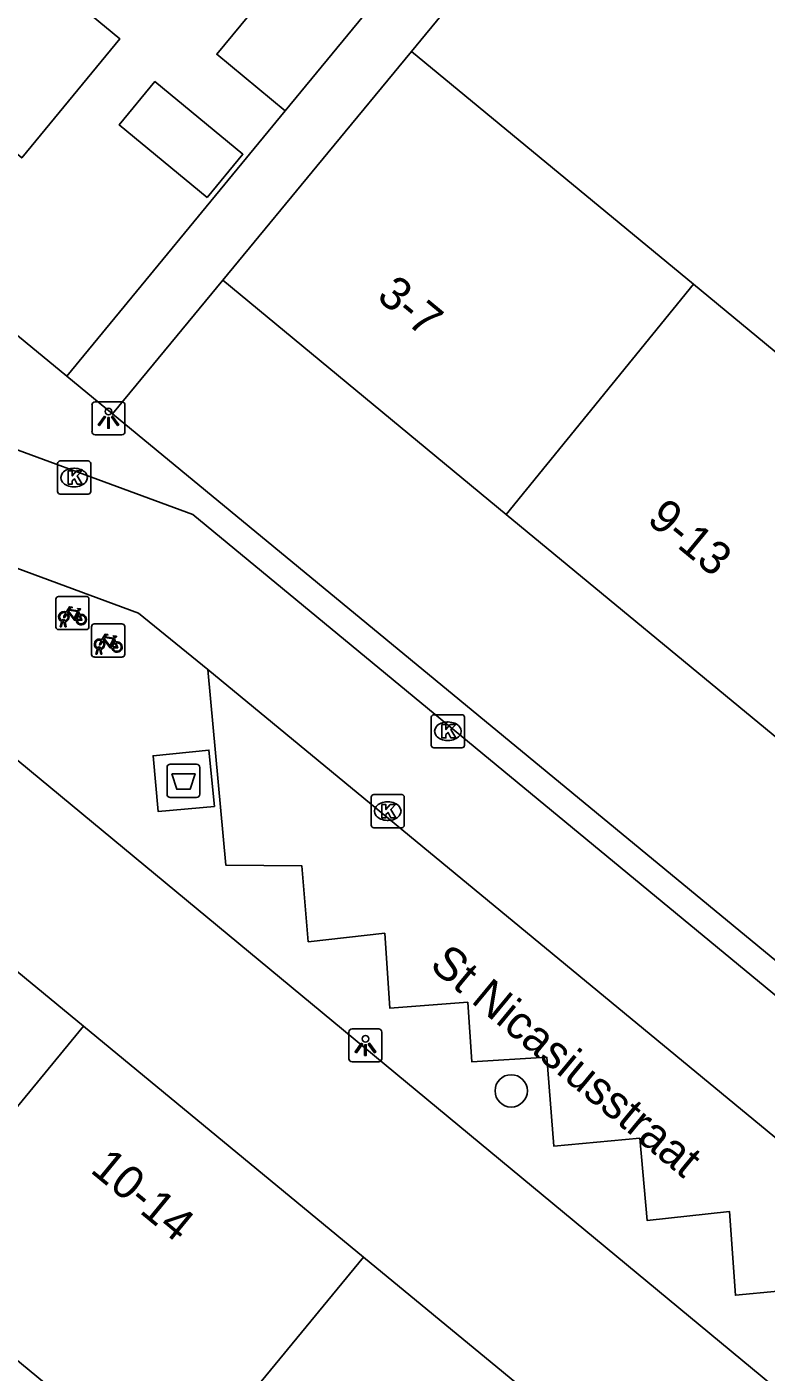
# Model space of a CAD drawing. Extents: x 162074 to 163034, y 381824 to 382557.
# Drawn here: x 162377.8 to 162400.16, y 382101.18 to 382141.86 of the extents above; entities that cross this region are included whole.
import ezdxf

# ---------------------------------------------------------------- set-up
doc = ezdxf.new("R2010")
doc.units = 0
for name, color, linetype in [('IMGEO_Afval_apart_plaats', 7, 'Continuous'), ('IMGEO_Boom', 7, 'Continuous'), ('IMGEO_Fietsenrek', 7, 'Continuous'), ('IMGEO_Kolk', 7, 'Continuous'), ('IMGEO_Lichtpunt', 7, 'Continuous'), ('IMGEO_Openbare_ruimte_label', 7, 'Continuous'), ('IMGEO_Pand', 7, 'Continuous'), ('IMGEO_Pand_nummerreeks', 7, 'Continuous'), ('IMGEO_Rijbaan_lokaal_open', 7, 'Continuous'), ('IMGEO_Voetpad_gesloten', 7, 'Continuous'), ('IMGEO_Voetpad_open', 7, 'Continuous')]:
    doc.layers.add(name, color=color, linetype=linetype)

msp = doc.modelspace()

# ---------------------------------------------------------------- linework, layer by layer
at = {"layer": 'IMGEO_Afval_apart_plaats'}
for p, q in [((162382.14, 382119.559), (162382.93, 382119.559)), ((162382.93, 382119.559), (162382.14, 382119.559)), ((162382.04, 382118.659), (162382.04, 382119.459)), ((162382.04, 382119.459), (162382.04, 382118.659)), ((162383.03, 382119.459), (162383.03, 382118.659)), ((162383.03, 382118.659), (162383.03, 382119.459)), ((162382.93, 382118.559), (162382.14, 382118.559)), ((162382.14, 382118.559), (162382.93, 382118.559))]:
    msp.add_line(p, q, dxfattribs=at)
msp.add_lwpolyline([(162382.183, 382119.273), (162382.887, 382119.273), (162382.738, 382118.803), (162382.332, 382118.803), (162382.183, 382119.273)], dxfattribs=at)
for centre, start, end in [((162382.14, 382119.459), 90, 180), ((162382.14, 382119.459), 90, 180), ((162382.93, 382119.459), 0, 90), ((162382.93, 382119.459), 360, 90), ((162382.14, 382118.659), 180, 270), ((162382.14, 382118.659), 180, 270), ((162382.93, 382118.659), 270, 0), ((162382.93, 382118.659), 270, 0)]:
    msp.add_arc(centre, 0.1, start, end, dxfattribs=at)
at = {"layer": 'IMGEO_Boom'}
msp.add_circle((162392.451, 382109.684), 0.489, dxfattribs=at)
at = {"layer": 'IMGEO_Fietsenrek'}
for p, q in [((162378.678, 382123.707), (162378.678, 382124.548)), ((162378.678, 382124.548), (162378.678, 382123.707)), ((162378.753, 382124.632), (162379.594, 382124.632)), ((162379.594, 382124.632), (162378.753, 382124.632)), ((162379.678, 382124.557), (162379.678, 382123.716)), ((162379.678, 382123.716), (162379.678, 382124.557)), ((162379.365, 382124.181), (162379.401, 382124.086)), ((162379.603, 382123.632), (162378.762, 382123.632)), ((162378.762, 382123.632), (162379.603, 382123.632)), ((162378.805, 382123.716), (162378.844, 382123.876)), ((162378.839, 382123.716), (162378.805, 382123.716)), ((162378.874, 382123.864), (162378.839, 382123.716)), ((162378.916, 382123.888), (162378.915, 382123.892)), ((162378.957, 382123.716), (162378.923, 382123.858)), ((162378.947, 382123.899), (162378.948, 382123.892)), ((162378.955, 382123.862), (162378.99, 382123.716)), ((162378.99, 382123.716), (162378.957, 382123.716)), ((162379.76, 382122.878), (162379.76, 382123.719)), ((162379.76, 382123.719), (162379.76, 382122.878)), ((162379.835, 382123.803), (162380.676, 382123.803)), ((162380.676, 382123.803), (162379.835, 382123.803)), ((162380.76, 382123.728), (162380.76, 382122.887)), ((162380.76, 382122.887), (162380.76, 382123.728)), ((162380.447, 382123.352), (162380.483, 382123.257)), ((162379.887, 382122.887), (162379.926, 382123.047)), ((162379.921, 382122.887), (162379.887, 382122.887)), ((162379.956, 382123.035), (162379.921, 382122.887)), ((162379.998, 382123.059), (162379.997, 382123.063)), ((162380.039, 382122.887), (162380.005, 382123.029)), ((162380.029, 382123.07), (162380.03, 382123.063)), ((162380.037, 382123.033), (162380.072, 382122.887)), ((162380.072, 382122.887), (162380.039, 382122.887)), ((162380.685, 382122.803), (162379.844, 382122.803)), ((162379.844, 382122.803), (162380.685, 382122.803))]:
    msp.add_line(p, q, dxfattribs=at)
for points in [[(162379.012, 382124.106), (162378.96, 382124.016), (162378.92, 382123.991), (162378.921, 382124.038), (162378.976, 382124.132)], [(162378.991, 382124.158), (162379.086, 382124.322), (162379.172, 382124.308), (162379.174, 382124.299), (162379.118, 382124.288), (162379.091, 382124.243), (162379.347, 382124.202)], [(162379.287, 382123.914), (162379.237, 382123.914), (162379.046, 382124.165), (162379.027, 382124.133)], [(162379.334, 382124.177), (162379.077, 382124.218), (162379.06, 382124.189), (162379.227, 382123.969), (162379.334, 382124.177)], [(162379.382, 382124.079), (162379.352, 382124.156), (162379.243, 382123.938), (162379.286, 382123.938)], [(162379.316, 382123.938), (162379.436, 382123.937), (162379.392, 382124.051)], [(162379.412, 382124.058), (162379.467, 382123.913), (162379.317, 382123.913)], [(162379.347, 382124.202), (162379.372, 382124.251), (162379.366, 382124.255), (162379.343, 382124.259), (162379.331, 382124.266), (162379.33, 382124.269), (162379.332, 382124.274), (162379.427, 382124.259), (162379.429, 382124.249), (162379.419, 382124.236), (162379.407, 382124.23), (162379.393, 382124.236), (162379.365, 382124.181)], [(162380.094, 382123.277), (162380.042, 382123.187), (162380.002, 382123.162), (162380.003, 382123.209), (162380.058, 382123.303)], [(162380.073, 382123.329), (162380.168, 382123.493), (162380.254, 382123.479), (162380.256, 382123.47), (162380.2, 382123.459), (162380.173, 382123.414), (162380.429, 382123.373)], [(162380.369, 382123.085), (162380.319, 382123.085), (162380.128, 382123.336), (162380.109, 382123.304)], [(162380.416, 382123.348), (162380.159, 382123.389), (162380.142, 382123.36), (162380.309, 382123.14), (162380.416, 382123.348)], [(162380.464, 382123.25), (162380.434, 382123.327), (162380.325, 382123.109), (162380.368, 382123.109)], [(162380.398, 382123.109), (162380.518, 382123.108), (162380.474, 382123.222)], [(162380.494, 382123.229), (162380.549, 382123.084), (162380.399, 382123.084)], [(162380.429, 382123.373), (162380.454, 382123.422), (162380.448, 382123.426), (162380.425, 382123.43), (162380.413, 382123.437), (162380.412, 382123.44), (162380.414, 382123.445), (162380.509, 382123.43), (162380.511, 382123.42), (162380.501, 382123.407), (162380.489, 382123.401), (162380.475, 382123.407), (162380.447, 382123.352)]]:
    msp.add_lwpolyline(points, dxfattribs=at)
for centre, radius, start, end in [((162378.756, 382124.554), 0.0779, 92.4484, 184.2845), ((162378.756, 382124.554), 0.0779, 92.4484, 184.2845), ((162379.6, 382124.554), 0.0779, 2.4484, 94.2845), ((162379.6, 382124.554), 0.0779, 2.4484, 94.2845), ((162378.918, 382124.017), 0.159, 62.6766, 242.1369), ((162378.918, 382124.017), 0.129, 63.3192, 238.903), ((162378.918, 382124.017), 0.129, 283.6043, 43.4302), ((162378.918, 382124.017), 0.159, 283.5766, 46.6042), ((162379.445, 382123.933), 0.159, 113.3408, 178.3217), ((162379.445, 382123.933), 0.159, 187.0065, 105.7708), ((162379.445, 382123.933), 0.129, 113.923, 177.9556), ((162379.445, 382123.933), 0.129, 188.6715, 104.5883), ((162378.756, 382123.71), 0.0779, 182.4484, 274.2845), ((162378.756, 382123.71), 0.0779, 182.4484, 274.2845), ((162378.898, 382123.888), 0.0499, 12.8025, 158.6934), ((162378.918, 382124.017), 0.159, 253.9967, 271.7867), ((162378.898, 382123.888), 0.0174, 12.8025, 163.4502), ((162378.918, 382124.017), 0.129, 253.415, 269.0204), ((162379.6, 382123.71), 0.0779, 272.4484, 4.2845), ((162379.6, 382123.71), 0.0779, 272.4484, 4.2845), ((162379.838, 382123.725), 0.0779, 92.4484, 184.2845), ((162379.838, 382123.725), 0.0779, 92.4484, 184.2845), ((162380.682, 382123.725), 0.0779, 2.4484, 94.2845), ((162380.682, 382123.725), 0.0779, 2.4484, 94.2845), ((162380, 382123.188), 0.159, 62.6766, 242.1369), ((162380, 382123.188), 0.129, 63.3192, 238.903), ((162380, 382123.188), 0.129, 283.6043, 43.4302), ((162380, 382123.188), 0.159, 283.5766, 46.6042), ((162380.527, 382123.104), 0.159, 113.3408, 178.3217), ((162380.527, 382123.104), 0.159, 187.0065, 105.7708), ((162380.527, 382123.104), 0.129, 113.923, 177.9556), ((162380.527, 382123.104), 0.129, 188.6715, 104.5883), ((162379.838, 382122.881), 0.0779, 182.4484, 274.2845), ((162379.838, 382122.881), 0.0779, 182.4484, 274.2845), ((162379.98, 382123.059), 0.0499, 12.8025, 158.6934), ((162380, 382123.188), 0.159, 253.9967, 271.7867), ((162379.98, 382123.059), 0.0174, 12.8025, 163.4502), ((162380, 382123.188), 0.129, 253.415, 269.0204), ((162380.682, 382122.881), 0.0779, 272.4484, 4.2845), ((162380.682, 382122.881), 0.0779, 272.4484, 4.2845)]:
    msp.add_arc(centre, radius, start, end, dxfattribs=at)
at = {"layer": 'IMGEO_Kolk'}
for p, q in [((162378.73, 382127.804), (162378.73, 382128.656)), ((162378.805, 382128.73), (162379.657, 382128.73)), ((162379.218, 382128.51), (162379.243, 382128.51)), ((162379.731, 382128.656), (162379.731, 382127.804)), ((162379.657, 382127.73), (162378.805, 382127.73)), ((162379.241, 382127.95), (162379.216, 382127.95)), ((162390.035, 382120.132), (162390.035, 382120.984)), ((162390.11, 382121.058), (162390.962, 382121.058)), ((162390.523, 382120.838), (162390.548, 382120.838)), ((162391.036, 382120.984), (162391.036, 382120.132)), ((162390.962, 382120.058), (162390.11, 382120.058)), ((162390.546, 382120.278), (162390.521, 382120.278)), ((162388.217, 382117.716), (162388.217, 382118.568)), ((162388.292, 382118.642), (162389.144, 382118.642)), ((162388.705, 382118.422), (162388.73, 382118.422)), ((162389.218, 382118.568), (162389.218, 382117.716)), ((162389.144, 382117.642), (162388.292, 382117.642)), ((162388.728, 382117.862), (162388.703, 382117.862))]:
    msp.add_line(p, q, dxfattribs=at)
for points in [[(162378.73, 382127.804), (162378.73, 382128.656)], [(162378.805, 382128.73), (162379.657, 382128.73)], [(162379.731, 382128.656), (162379.731, 382127.804)], [(162379.051, 382128.43), (162379.174, 382128.43), (162379.174, 382128.279), (162379.304, 382128.43), (162379.468, 382128.43), (162379.322, 382128.279), (162379.475, 382128.03), (162379.323, 382128.03), (162379.238, 382128.194), (162379.174, 382128.127), (162379.174, 382128.03), (162379.051, 382128.03), (162379.051, 382128.43)], [(162379.657, 382127.73), (162378.805, 382127.73)], [(162390.035, 382120.132), (162390.035, 382120.984)], [(162390.11, 382121.058), (162390.962, 382121.058)], [(162391.036, 382120.984), (162391.036, 382120.132)], [(162390.356, 382120.758), (162390.479, 382120.758), (162390.479, 382120.607), (162390.609, 382120.758), (162390.773, 382120.758), (162390.627, 382120.607), (162390.78, 382120.358), (162390.628, 382120.358), (162390.543, 382120.522), (162390.479, 382120.455), (162390.479, 382120.358), (162390.356, 382120.358), (162390.356, 382120.758)], [(162390.962, 382120.058), (162390.11, 382120.058)], [(162388.217, 382117.716), (162388.217, 382118.568)], [(162388.292, 382118.642), (162389.144, 382118.642)], [(162388.538, 382118.342), (162388.661, 382118.342), (162388.661, 382118.191), (162388.791, 382118.342), (162388.955, 382118.342), (162388.809, 382118.191), (162388.962, 382117.942), (162388.81, 382117.942), (162388.725, 382118.106), (162388.661, 382118.039), (162388.661, 382117.942), (162388.538, 382117.942), (162388.538, 382118.342)], [(162389.218, 382118.568), (162389.218, 382117.716)], [(162389.144, 382117.642), (162388.292, 382117.642)]]:
    msp.add_lwpolyline(points, dxfattribs=at)
for centre, start, end in [((162378.807, 382128.654), 91.552, 178.448), ((162378.807, 382128.654), 91.552, 178.448), ((162379.655, 382128.654), 1.552, 88.448), ((162379.655, 382128.654), 1.552, 88.448), ((162378.807, 382127.806), 181.552, 268.448), ((162378.807, 382127.806), 181.552, 268.448), ((162379.655, 382127.806), 271.552, 358.448), ((162379.655, 382127.806), 271.552, 358.448), ((162390.112, 382120.982), 91.552, 178.448), ((162390.112, 382120.982), 91.552, 178.448), ((162390.96, 382120.982), 1.552, 88.448), ((162390.96, 382120.982), 1.552, 88.448), ((162390.112, 382120.134), 181.552, 268.448), ((162390.112, 382120.134), 181.552, 268.448), ((162390.96, 382120.134), 271.552, 358.448), ((162390.96, 382120.134), 271.552, 358.448), ((162388.294, 382118.566), 91.552, 178.448), ((162388.294, 382118.566), 91.552, 178.448), ((162389.142, 382118.566), 1.552, 88.448), ((162389.142, 382118.566), 1.552, 88.448), ((162388.294, 382117.718), 181.552, 268.448), ((162388.294, 382117.718), 181.552, 268.448), ((162389.142, 382117.718), 271.552, 358.448), ((162389.142, 382117.718), 271.552, 358.448)]:
    msp.add_arc(centre, 0.0765, start, end, dxfattribs=at)
for centre, major_axis, ratio, start_param, end_param in [((162379.217, 382128.23), (-0.387, 0.002), 0.722429, 4.712389, 7.853982), ((162379.242, 382128.23), (-0.39, 0.002), 0.717154, 1.570796, 4.712389), ((162390.522, 382120.558), (-0.387, 0.002), 0.722429, 4.712389, 7.853982), ((162390.547, 382120.558), (-0.39, 0.002), 0.717154, 1.570796, 4.712389), ((162388.704, 382118.142), (-0.387, 0.002), 0.722429, 4.712389, 7.853982), ((162388.729, 382118.142), (-0.39, 0.002), 0.717154, 1.570796, 4.712389)]:
    msp.add_ellipse(centre, major_axis=major_axis, ratio=ratio, start_param=start_param, end_param=end_param, dxfattribs=at)
at = {"layer": 'IMGEO_Lichtpunt'}
for p, q in [((162379.771, 382130.426), (162379.771, 382129.619)), ((162379.771, 382130.426), (162379.771, 382129.619)), ((162380.673, 382130.521), (162379.865, 382130.521)), ((162380.673, 382130.521), (162379.865, 382130.521)), ((162380.767, 382129.619), (162380.767, 382130.426)), ((162380.767, 382129.619), (162380.767, 382130.426)), ((162379.865, 382129.525), (162380.673, 382129.525)), ((162379.865, 382129.525), (162380.673, 382129.525)), ((162387.543, 382111.462), (162387.543, 382110.655)), ((162387.543, 382111.462), (162387.543, 382110.655)), ((162388.445, 382111.557), (162387.637, 382111.557)), ((162388.445, 382111.557), (162387.637, 382111.557)), ((162388.539, 382110.655), (162388.539, 382111.462)), ((162388.539, 382110.655), (162388.539, 382111.462)), ((162387.637, 382110.561), (162388.445, 382110.561)), ((162387.637, 382110.561), (162388.445, 382110.561))]:
    msp.add_line(p, q, dxfattribs=at)
for points in [[(162380.145, 382130.09), (162380.184, 382130.062), (162379.996, 382129.8), (162379.958, 382129.827), (162380.145, 382130.09)], [(162380.247, 382130.042), (162380.294, 382130.042), (162380.294, 382129.72), (162380.247, 382129.72), (162380.247, 382130.042)], [(162380.357, 382130.062), (162380.395, 382130.089), (162380.582, 382129.827), (162380.543, 382129.799), (162380.357, 382130.062)], [(162387.917, 382111.126), (162387.956, 382111.098), (162387.768, 382110.836), (162387.73, 382110.863), (162387.917, 382111.126)], [(162388.019, 382111.078), (162388.066, 382111.078), (162388.066, 382110.756), (162388.019, 382110.756), (162388.019, 382111.078)], [(162388.129, 382111.098), (162388.167, 382111.125), (162388.354, 382110.863), (162388.315, 382110.835), (162388.129, 382111.098)]]:
    msp.add_lwpolyline(points, dxfattribs=at)
for centre in [(162380.27, 382130.224), (162388.042, 382111.26)]:
    msp.add_circle(centre, 0.0994, dxfattribs=at)
for centre, start, end in [((162379.865, 382130.426), 90, 180), ((162379.865, 382130.426), 90, 180), ((162380.673, 382130.426), 0, 90), ((162380.673, 382130.426), 0, 90), ((162379.865, 382129.619), 180, 270), ((162379.865, 382129.619), 180, 270), ((162380.673, 382129.619), 270, 0), ((162380.673, 382129.619), 270, 360), ((162387.637, 382111.462), 90, 180), ((162387.637, 382111.462), 90, 180), ((162388.445, 382111.462), 0, 90), ((162388.445, 382111.462), 0, 90), ((162387.637, 382110.655), 180, 270), ((162387.637, 382110.655), 180, 270), ((162388.445, 382110.655), 270, 0), ((162388.445, 382110.655), 270, 360)]:
    msp.add_arc(centre, 0.0946, start, end, dxfattribs=at)
at = {"layer": 'IMGEO_Pand'}
for points in [[(162376.035, 382145.271), (162380.615, 382141.493), (162377.647, 382137.895), (162365.645, 382147.796), (162368.566, 382151.337)], [(162385.618, 382139.32), (162383.544, 382141.028), (162385.913, 382143.906)], [(162387.984, 382142.193), (162385.618, 382139.32)], [(162383.724, 382134.193), (162386.907, 382138.049), (162389.437, 382141.114)], [(162389.437, 382141.114), (162397.963, 382134.077)], [(162383.253, 382136.696), (162380.594, 382138.89), (162381.676, 382140.201), (162384.335, 382138.007), (162383.253, 382136.696)], [(162392.297, 382127.116), (162383.724, 382134.193)], [(162397.963, 382134.077), (162392.297, 382127.116)], [(162406.447, 382127.074), (162397.963, 382134.077)], [(162400.782, 382120.113), (162392.297, 382127.116)], [(162370.927, 382118.714), (162379.513, 382111.639)], [(162373.743, 382104.635), (162379.513, 382111.639)], [(162379.513, 382111.639), (162387.985, 382104.658)], [(162382.215, 382097.655), (162373.743, 382104.635)], [(162387.985, 382104.658), (162382.215, 382097.655)], [(162387.985, 382104.658), (162396.457, 382097.677)]]:
    msp.add_lwpolyline(points, dxfattribs=at)
at = {"layer": 'IMGEO_Rijbaan_lokaal_open'}
for points in [[(162374.57, 382130.393), (162375.036, 382129.973), (162382.822, 382127.114), (162448.153, 382073.217), (162450.473, 382067.754), (162451.851, 382066.605)], [(162383.272, 382122.429), (162381.182, 382124.132), (162373.341, 382127.019), (162372.287, 382127.917)], [(162383.272, 382122.429), (162443.882, 382072.46)]]:
    msp.add_lwpolyline(points, dxfattribs=at)
at = {"layer": 'IMGEO_Voetpad_gesloten'}
msp.add_lwpolyline([(162383.472, 382118.283), (162381.768, 382118.136), (162381.619, 382119.817), (162383.305, 382119.986), (162383.472, 382118.283)], dxfattribs=at)
at = {"layer": 'IMGEO_Voetpad_open'}
for points in [[(162389.437, 382141.114), (162397.649, 382151.094), (162465.734, 382094.868), (162457.546, 382084.897)], [(162363.474, 382144.097), (162379.006, 382131.297)], [(162379.006, 382131.297), (162385.618, 382139.32)], [(162383.724, 382134.193), (162380.395, 382130.153)], [(162380.395, 382130.153), (162379.006, 382131.297)], [(162448.544, 382073.992), (162380.395, 382130.153)], [(162442.197, 382066.248), (162438.394, 382069.293), (162374.058, 382122.534)], [(162401.794, 382103.745), (162399.237, 382103.506), (162399.056, 382106.033), (162396.566, 382105.76), (162396.341, 382108.252), (162393.745, 382108.01), (162393.527, 382110.707), (162391.265, 382110.558), (162391.139, 382112.362), (162388.783, 382112.18), (162388.627, 382114.45), (162386.314, 382114.195), (162386.121, 382116.488), (162383.819, 382116.509), (162383.272, 382122.429)]]:
    msp.add_lwpolyline(points, dxfattribs=at)

# ---------------------------------------------------------------- texts
at = {"layer": 'IMGEO_Openbare_ruimte_label'}
msp.add_text('St Nicasiusstraat', height=1, rotation=320.3558, dxfattribs=at).set_placement((162389.946, 382113.42))
at = {"layer": 'IMGEO_Pand_nummerreeks'}
for s, rotation, p in [('3-7', 320.4638, (162388.348, 382133.644)), ('9-13', 320.4638, (162396.522, 382126.897)), ('10-14', 320.5113, (162379.685, 382107.247))]:
    msp.add_text(s, height=1, rotation=rotation, dxfattribs=at).set_placement(p)

doc.saveas('drawing.dxf')
